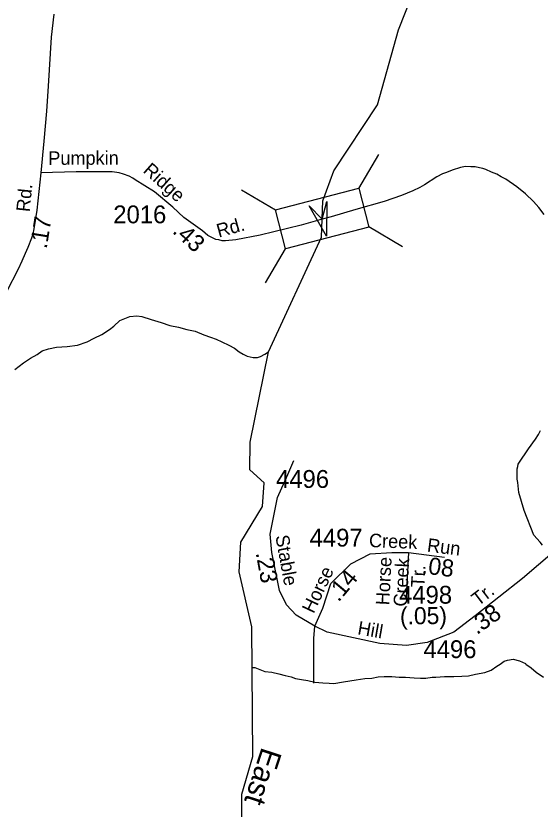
# Model space of a CAD drawing. Extents: x 1547597 to 1699558, y 810033 to 920809.
# Drawn here: x 1687300 to 1690978, y 884657 to 890219 of the extents above; entities that cross this region are included whole.
import ezdxf

# ---------------------------------------------------------------- set-up
doc = ezdxf.new("R2010")
doc.units = 0
for name, color, linetype in [('Exist Hydrographic Creek Single Shore', 7, 'Continuous'), ('Exist Hydrographic Misc Water Feature', 7, 'Continuous'), ('Exist Road Non-System Type 51', 7, 'Continuous'), ('Exist Road Secondary Mileage Hundredths English Label', 7, 'Continuous'), ('Exist Road Secondary Structure Standard Bridge Attributed CELL', 7, 'Continuous'), ('Exist Road Secondary Structure Standard Bridge CELL', 7, 'Continuous'), ('Exist Road Secondary Type 51 Attributed', 7, 'Continuous'), ('Exist Road Secondary Type 51 Label', 7, 'Continuous'), ('Exist Road Secondary Type 51 Number Label', 7, 'Continuous'), ('Old_Level_32', 7, 'Continuous')]:
    doc.layers.add(name, color=color, linetype=linetype)

msp = doc.modelspace()

# ---------------------------------------------------------------- linework, layer by layer
at = {"layer": 'Exist Hydrographic Creek Single Shore'}
msp.add_lwpolyline([(1688888.7, 884345), (1688884.7, 884761.9), (1688962.7, 885026.2), (1688955.8, 885935.6), (1688867.7, 886321.5), (1688878.7, 886528.1), (1689031.7, 886777.8), (1689041.7, 886945), (1688942.8, 887035.6), (1688944.7, 887229.2), (1689071.7, 887862.4), (1689443.7, 888666.7), (1689454.8, 888922.5), (1689531.8, 889131.1), (1689836.8, 889594.3), (1689984.7, 890119.7), (1690087.8, 890383.5), (1690196.8, 890542.2), (1690280.7, 890599.5), (1690399.8, 890748.1), (1690637.7, 891235.6), (1690785.8, 891767.7), (1690827.7, 891793.1)], dxfattribs=at)
at = {"layer": 'Exist Hydrographic Misc Water Feature'}
for points in [[(1687293.7, 887739.5), (1687354.3, 887786.8), (1687402.6, 887818.3), (1687449, 887843.8), (1687485.2, 887869.5), (1687529.3, 887885.1), (1687585.6, 887896.4), (1687659.5, 887899.6), (1687733.7, 887908.8), (1687800, 887932.1), (1687850.3, 887959.6), (1687904.6, 887985), (1687957, 888020.5), (1687987.3, 888044.2), (1688029.7, 888081.8), (1688063.8, 888097.3), (1688100.1, 888110.9), (1688148.1, 888116.5), (1688184.1, 888112), (1688249.9, 888089.4), (1688319.7, 888068.7), (1688381.4, 888048), (1688441.3, 888035.4), (1688499.2, 888018.6), (1688557.1, 888008), (1688618.9, 887983.4), (1688666.8, 887966.8), (1688704.6, 887952.4), (1688744.4, 887934), (1688794.1, 887909.5), (1688834, 887889.1), (1688867.7, 887862.6), (1688895.5, 887846.4), (1688923.4, 887832), (1688965.3, 887823.6), (1688995.4, 887823.2), (1689017.4, 887831), (1689047.6, 887846.7), (1689071.7, 887862.4)], [(1688962.1, 885650.8), (1688976, 885650.6), (1689000, 885640.4), (1689023.9, 885632.1), (1689047.7, 885621.8), (1689095.7, 885617.3), (1689145.7, 885604.8), (1689189.4, 885594.3), (1689231.5, 885583.9), (1689261.4, 885571.6), (1689305.2, 885565.1), (1689349.3, 885558.5), (1689397.2, 885548.1), (1689453.1, 885541.4), (1689499, 885539), (1689531.2, 885538.6), (1689599.2, 885549.9), (1689687.4, 885562.9), (1689749.5, 885572.3), (1689797.5, 885575.8), (1689841.6, 885583.3), (1689883.7, 885586.9), (1689937.8, 885586.2), (1689989.8, 885581.7), (1690033.7, 885581.3), (1690093.6, 885576.7), (1690139.6, 885574.1), (1690175.7, 885575.7), (1690221.8, 885581.3), (1690247.7, 885582.9), (1690307.9, 885586.3), (1690371.9, 885587.7), (1690430, 885589), (1690476, 885590.5), (1690524.1, 885602), (1690590.2, 885615.3), (1690634.5, 885630.8), (1690674.7, 885658.5), (1690697, 885674.2), (1690727.1, 885693.9), (1690749.3, 885701.7), (1690789.4, 885709.2), (1690833.2, 885696.7), (1690875.2, 885678.3), (1690877, 885674.3), (1690914.7, 885647.8), (1690950.5, 885617.5), (1691002.1, 885582.8)]]:
    msp.add_lwpolyline(points, dxfattribs=at)
at = {"layer": 'Exist Road Non-System Type 51'}
msp.add_lwpolyline([(1689390.7, 885540.2), (1689389.8, 885853.4), (1689397.2, 885940.2)], dxfattribs=at)
at = {"layer": 'Exist Road Secondary Structure Standard Bridge Attributed CELL'}
msp.add_lwpolyline([(1689480.8, 888918.3), (1689478.9, 888674.5), (1689358.6, 888886.6), (1689448.2, 888792.5)], close=True, dxfattribs=at)
at = {"layer": 'Exist Road Secondary Structure Standard Bridge CELL'}
for p, q in [((1689706.2, 889009), (1689846.1, 889246.9)), ((1688882.9, 888998.4), (1689120.8, 888858.5)), ((1689775.5, 888741.9), (1690013.4, 888602)), ((1689051.9, 888347.3), (1689191.7, 888585.2))]:
    msp.add_line(p, q, dxfattribs=at)
msp.add_lwpolyline([(1689120.8, 888858.5), (1689705.9, 889010.3), (1689776.8, 888737), (1689191.7, 888585.2)], close=True, dxfattribs=at)
at = {"layer": 'Exist Road Secondary Type 51 Attributed'}
for q in [(1690038.5, 886140.1), (1690307.4, 886423.9)]:
    msp.add_line((1690055.1, 886456.2), q, dxfattribs=at)
for points in [[(1687566.6, 890231.4), (1687549.1, 890070.2), (1687527.1, 889725), (1687515.7, 889550.9), (1687496, 889340.9), (1687474.4, 889119.1)], [(1691007.2, 888826.9), (1690968.2, 888875.7), (1690931.4, 888917.3), (1690875.9, 888971.3), (1690815.6, 889020.7), (1690738.6, 889073), (1690705.9, 889090.7), (1690675.5, 889108.2), (1690637.9, 889123.6), (1690596.3, 889141.5), (1690577.5, 889149.3), (1690553.8, 889152.3), (1690523.1, 889160.4), (1690492.2, 889161.3), (1690454.2, 889162.5), (1690420.7, 889156.3), (1690360.6, 889136.7), (1690322.1, 889121.2), (1690293.2, 889110.2), (1690254.6, 889089.9), (1690167.2, 889033), (1690133.4, 889015), (1690085.1, 888992.6), (1690005.6, 888959.3), (1689883.1, 888917.7), (1689686.3, 888861.7), (1689513.5, 888809.8), (1689448.2, 888792.5)], [(1687474.4, 889119.1), (1687448.1, 888857.4), (1687427, 888725.5), (1687419, 888687.6), (1687410.6, 888659.5), (1687385.3, 888595), (1687366.3, 888551.8), (1687343.3, 888498.1), (1687316.8, 888442.2), (1687235.1, 888282.7), (1687186.8, 888189.7)], [(1689448.2, 888792.5), (1689302.4, 888751.9), (1689014.8, 888681.9), (1688842.6, 888649), (1688771, 888641.6), (1688747.2, 888642.3), (1688723.6, 888647.8), (1688702.3, 888650.8), (1688674.1, 888663.6), (1688646, 888678.7), (1688608.9, 888710.7), (1688479.2, 888805.1), (1688400.5, 888876.5), (1688272.9, 888985), (1688138.1, 889069.5), (1688122, 889081.6), (1688096.3, 889094), (1688056.5, 889108.2), (1688024.2, 889117.4), (1688008.5, 889121), (1687976.4, 889125), (1687904.6, 889125.8), (1687724.3, 889125.2), (1687474.4, 889119.1)], [(1690994.8, 886508.4), (1690978, 886528.6), (1690935.1, 886577.1), (1690866.4, 886751.4), (1690828.8, 886876.5), (1690821.7, 886946.7), (1690818, 886971.4), (1690816.4, 886990.8), (1690816.6, 887018.7), (1690818.4, 887042), (1690821.1, 887058.7), (1690825.3, 887074.4), (1690829.1, 887082.8), (1690895.8, 887182.2), (1690946.4, 887249.8), (1690966.8, 887283.5), (1690981.2, 887311.2)], [(1689397.2, 885940.2), (1689265.9, 886016.4), (1689198.3, 886088.2), (1689149.6, 886188.7), (1689096.9, 886455.8), (1689085, 886584.4), (1689135.4, 886841.7), (1689208.6, 887001.9), (1689251, 887101.4)], [(1691078.9, 886464.7), (1690854.8, 886273.6), (1690521.6, 886011.6), (1690371.8, 885896.5), (1690186.6, 885825.9), (1690041.8, 885803.5), (1689854.8, 885817.3), (1689484.5, 885898.5), (1689397.2, 885940.2)], [(1689397.2, 885940.2), (1689454.6, 886065.9), (1689509.2, 886239.7), (1689649.7, 886376.8), (1689785.1, 886445.7), (1689937.8, 886455.6), (1690055.1, 886456.2)]]:
    msp.add_lwpolyline(points, dxfattribs=at)

# ---------------------------------------------------------------- texts
at = {"layer": 'Exist Road Secondary Mileage Hundredths English Label'}
for s, rotation, p in [('.17', 80.9118, (1687516.3, 888581.3)), ('.43', 317.8043, (1688392.9, 888701.8)), ('.23', 280.404, (1688982.5, 886452.8)), ('.08', 352.7867, (1690144.4, 886310.9)), ('.14', 50.0316, (1689564.2, 886103.9)), ('.38', 35.7688, (1690535, 885876)), ('(.05)', 0.6392, (1689995.5, 885951.3))]:
    msp.add_text(s, height=120, rotation=rotation, dxfattribs=at).set_placement(p)
at = {"layer": 'Exist Road Secondary Type 51 Label'}
for s, rotation, p in [('Pumpkin', 0.1898, (1687528, 889173.8)), ('Ridge', 318.2855, (1688186.6, 889126.6)), ('Rd.', 84.2614, (1687397, 888840.9)), ('Rd.', 15.5096, (1688723.4, 888663.8)), ('Creek', 357.6542, (1689776.3, 886494.7)), ('Stable', 280.404, (1689120.5, 886570.6)), ('Run', 352.7867, (1690181.7, 886462.8)), ('Horse', 87.1294, (1689919.9, 886084.7)), ('Creek', 87.1294, (1690043.9, 886074.8)), ('Horse', 64.732, (1689389.1, 886023)), ('Tr.', 87.1294, (1690166.4, 886210.2)), ('Tr.', 37.1756, (1690543.3, 886077)), ('Hill', 350.1213, (1689693, 885883.2))]:
    msp.add_text(s, height=95, rotation=rotation, dxfattribs=at).set_placement(p)
at = {"layer": 'Exist Road Secondary Type 51 Number Label'}
for s, p in [('2016', (1687983.9, 888764.4)), ('4496', (1689125.7, 886909.2)), ('4497', (1689361.2, 886497.7)), ('4498', (1689988.7, 886097.4)), ('4496', (1690159.8, 885715.6))]:
    msp.add_text(s, height=125, dxfattribs=at).set_placement(p)
at = {"layer": 'Old_Level_32'}
msp.add_text('East', height=150, rotation=251.868, dxfattribs=at).set_placement((1689026.3, 885097.3))

doc.saveas('drawing.dxf')
